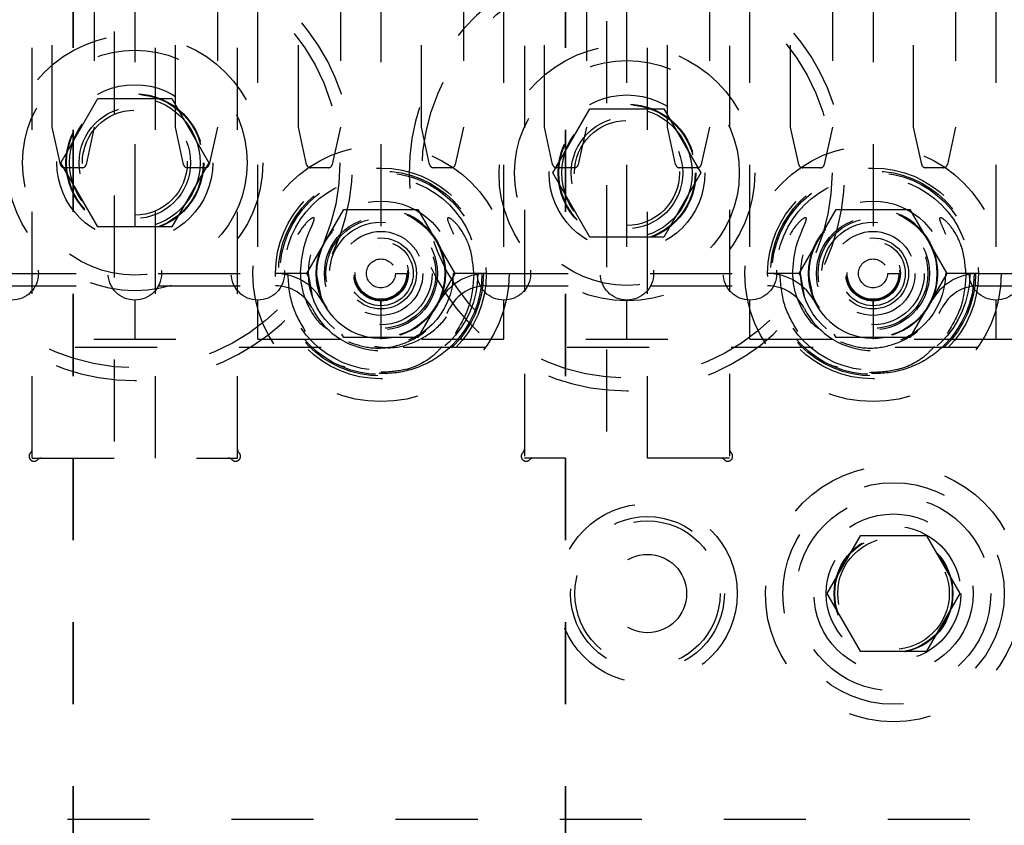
# Model space of a CAD drawing. Header units: inches. Extents: x 1880 to 2363, y -453 to -54.
# Tile 508 of 656: x 1900.437 to 1901.638, y -122.127 to -121.145. Entities that reach past the tile are written whole.
import ezdxf

# ---------------------------------------------------------------- set-up
doc = ezdxf.new("R2010")
doc.units = ezdxf.units.IN
doc.header["$LTSCALE"] = 0.5
doc.header["$MEASUREMENT"] = 0
doc.linetypes.add('HIDDEN', pattern=[0.225, 0.15, -0.075])
doc.linetypes.add('PHANTOM', pattern=[0.25, 0.125, -0.025, 0.025, -0.025, 0.025, -0.025])
doc.layers.add('SID-M-H', color=4, linetype='HIDDEN')

msp = doc.modelspace()

# ---------------------------------------------------------------- linework, layer by layer
at = {"color": 7, "linetype": 'PHANTOM', "lineweight": 35}
for p, q in [((1900.50267, -112.27932), (1900.50267, -129.63932)), ((1901.10267, -112.27932), (1901.10267, -129.63932))]:
    msp.add_line(p, q, dxfattribs=at)
at = {"layer": 'SID-M-H'}
for p, q in [((1900.57767, -120.49682), (1900.57767, -121.42182)), ((1900.72767, -121.42182), (1900.72767, -120.49682)), ((1900.87767, -120.49682), (1900.87767, -121.42182)), ((1901.02767, -121.42182), (1901.02767, -120.49682)), ((1901.17767, -121.42182), (1901.17767, -120.49682)), ((1901.32767, -121.42182), (1901.32767, -120.49682)), ((1901.47767, -120.49682), (1901.47767, -121.42182)), ((1901.62767, -121.42182), (1901.62767, -120.49682)), ((1901.15267, -120.54682), (1901.15267, -121.67932)), ((1901.20267, -121.67932), (1901.20267, -120.54682)), ((1900.55267, -120.55932), (1900.55267, -121.67932)), ((1900.60267, -121.67932), (1900.60267, -120.55932)), ((1900.45267, -121.67932), (1900.45267, -120.57932)), ((1900.70267, -121.67932), (1900.70267, -120.57932)), ((1901.05267, -120.57682), (1901.05267, -121.67932)), ((1901.30267, -120.57682), (1901.30267, -121.67932)), ((1900.47708, -121.27624), (1900.47708, -121.09525)), ((1900.52826, -121.09525), (1900.52826, -121.27624)), ((1900.62708, -121.27624), (1900.62708, -121.09525)), ((1900.67826, -121.09525), (1900.67826, -121.27624)), ((1900.77708, -121.27624), (1900.77708, -121.09525)), ((1900.82826, -121.09525), (1900.82826, -121.27624)), ((1900.92708, -121.27624), (1900.92708, -121.09525)), ((1900.97826, -121.09525), (1900.97826, -121.27624)), ((1901.07708, -121.27624), (1901.07708, -121.09525)), ((1901.12826, -121.09525), (1901.12826, -121.27624)), ((1901.22708, -121.27624), (1901.22708, -121.09525)), ((1901.27826, -121.09525), (1901.27826, -121.27624)), ((1901.37708, -121.27624), (1901.37708, -121.09525)), ((1901.42826, -121.09525), (1901.42826, -121.27624)), ((1901.52708, -121.27624), (1901.52708, -121.09525)), ((1901.57826, -121.09525), (1901.57826, -121.27624)), ((1900.48746, -121.31932), (1900.53256, -121.24119)), ((1900.53256, -121.24119), (1900.62277, -121.24119)), ((1900.62277, -121.24119), (1900.66788, -121.31932)), ((1901.08746, -121.33182), (1901.13256, -121.25369)), ((1901.13256, -121.25369), (1901.22277, -121.25369)), ((1901.22277, -121.25369), (1901.26788, -121.33182)), ((1900.48704, -121.32153), (1900.47708, -121.27624)), ((1900.52826, -121.27624), (1900.51829, -121.32153)), ((1900.63704, -121.32153), (1900.62708, -121.27624)), ((1900.67826, -121.27624), (1900.66829, -121.32153)), ((1900.78704, -121.32153), (1900.77708, -121.27624)), ((1900.82826, -121.27624), (1900.81829, -121.32153)), ((1900.93704, -121.32153), (1900.92708, -121.27624)), ((1900.97826, -121.27624), (1900.96829, -121.32153)), ((1901.08704, -121.32153), (1901.07708, -121.27624)), ((1901.12826, -121.27624), (1901.11829, -121.32153)), ((1901.23704, -121.32153), (1901.22708, -121.27624)), ((1901.27826, -121.27624), (1901.26829, -121.32153)), ((1901.38704, -121.32153), (1901.37708, -121.27624)), ((1901.42826, -121.27624), (1901.41829, -121.32153)), ((1901.53704, -121.32153), (1901.52708, -121.27624)), ((1901.57826, -121.27624), (1901.56829, -121.32153)), ((1900.53256, -121.39744), (1900.48746, -121.31932)), ((1900.51341, -121.32546), (1900.49192, -121.32546)), ((1900.66788, -121.31932), (1900.62277, -121.39744)), ((1900.66341, -121.32546), (1900.64192, -121.32546)), ((1900.81341, -121.32546), (1900.79192, -121.32546)), ((1900.96341, -121.32546), (1900.94192, -121.32546)), ((1901.11341, -121.32546), (1901.09192, -121.32546)), ((1901.26341, -121.32546), (1901.24192, -121.32546)), ((1901.41341, -121.32546), (1901.39192, -121.32546)), ((1901.56341, -121.32546), (1901.54192, -121.32546)), ((1901.13256, -121.40994), (1901.08746, -121.33182)), ((1901.26788, -121.33182), (1901.22277, -121.40994)), ((1900.78748, -121.45432), (1900.83258, -121.37622)), ((1900.83258, -121.37622), (1900.92276, -121.37622)), ((1900.92276, -121.37622), (1900.96785, -121.45432)), ((1901.38748, -121.45432), (1901.43258, -121.37622)), ((1901.43258, -121.37622), (1901.52276, -121.37622)), ((1901.52276, -121.37622), (1901.56785, -121.45432)), ((1900.62277, -121.39744), (1900.53256, -121.39744)), ((1901.22277, -121.40994), (1901.13256, -121.40994)), ((1900.87767, -121.42282), (1900.87767, -121.42282)), ((1901.47767, -121.42282), (1901.47767, -121.42282)), ((1900.40611, -121.45442), (1900.74922, -121.45442)), ((1900.78942, -121.45432), (1900.75442, -121.45432)), ((1900.79023, -121.45908), (1900.78748, -121.45432)), ((1900.79417, -121.48199), (1900.78942, -121.45432)), ((1900.79867, -121.45432), (1900.80468, -121.48455)), ((1900.89528, -121.45432), (1900.90916, -121.45432)), ((1900.91113, -121.45432), (1900.91113, -121.45432)), ((1900.92097, -121.45432), (1900.92097, -121.45432)), ((1900.96785, -121.45432), (1900.92276, -121.53242)), ((1901.00092, -121.45432), (1900.966, -121.45432)), ((1901.00611, -121.45442), (1901.34922, -121.45442)), ((1901.38942, -121.45432), (1901.35442, -121.45432)), ((1901.39023, -121.45908), (1901.38748, -121.45432)), ((1901.39417, -121.48199), (1901.38942, -121.45432)), ((1901.39867, -121.45432), (1901.40468, -121.48455)), ((1901.49528, -121.45432), (1901.50916, -121.45432)), ((1901.51113, -121.45432), (1901.51113, -121.45432)), ((1901.52097, -121.45432), (1901.52097, -121.45432)), ((1901.56785, -121.45432), (1901.52276, -121.53242)), ((1901.60092, -121.45432), (1901.566, -121.45432)), ((1901.60611, -121.45442), (1901.70967, -121.45442)), ((1900.40611, -121.46942), (1900.74922, -121.46942)), ((1901.00611, -121.46942), (1901.34922, -121.46942)), ((1901.60611, -121.46942), (1901.70967, -121.46942)), ((1900.80468, -121.48455), (1900.8072, -121.49003)), ((1901.40468, -121.48455), (1901.4072, -121.49003)), ((1900.57767, -121.48682), (1900.57767, -121.53432)), ((1900.72767, -121.53432), (1900.72767, -121.48682)), ((1900.87767, -121.48682), (1900.87767, -121.53432)), ((1901.02767, -121.53432), (1901.02767, -121.48682)), ((1901.17767, -121.53432), (1901.17767, -121.48682)), ((1901.32767, -121.53432), (1901.32767, -121.48682)), ((1901.47767, -121.48682), (1901.47767, -121.53432)), ((1901.62767, -121.53432), (1901.62767, -121.48682)), ((1900.83258, -121.53242), (1900.83011, -121.52814)), ((1900.92276, -121.53242), (1900.83258, -121.53242)), ((1900.92956, -121.52628), (1900.91113, -121.53558)), ((1901.43258, -121.53242), (1901.43011, -121.52814)), ((1901.52276, -121.53242), (1901.43258, -121.53242)), ((1901.52956, -121.52628), (1901.51113, -121.53558)), ((1899.52767, -121.53432), (1901.62767, -121.53432)), ((1900.3048, -121.54432), (1900.85054, -121.54432)), ((1900.9048, -121.54432), (1901.45054, -121.54432)), ((1901.5048, -121.54432), (1901.63782, -121.54432)), ((1901.62767, -121.53432), (1904.77767, -121.53432)), ((1900.87767, -121.57243), (1900.87767, -121.57243)), ((1901.47767, -121.57243), (1901.47767, -121.57243)), ((1900.45267, -121.67932), (1900.70267, -121.67932)), ((1901.30267, -121.67932), (1901.05267, -121.67932)), ((1901.46207, -121.7741), (1901.42148, -121.84442)), ((1901.54326, -121.7741), (1901.46207, -121.7741)), ((1901.58386, -121.84442), (1901.54326, -121.7741)), ((1901.42148, -121.84442), (1901.46207, -121.91473)), ((1901.54326, -121.91473), (1901.58386, -121.84442)), ((1901.46207, -121.91473), (1901.54326, -121.91473)), ((1898.29567, -122.11942), (1901.70967, -122.11942))]:
    msp.add_line(p, q, dxfattribs=at)
for centre, radius in [((1900.57767, -121.31932), 0.25), ((1901.17767, -121.33182), 0.25), ((1900.57767, -121.31932), 0.156), ((1900.57767, -121.31932), 0.137), ((1901.17767, -121.33182), 0.156), ((1901.17767, -121.33182), 0.137), ((1900.57767, -121.31932), 0.095), ((1900.57767, -121.31932), 0.08397), ((1900.57767, -121.31932), 0.0837), ((1900.57767, -121.31932), 0.08318), ((1900.57767, -121.31932), 0.0795), ((1901.17767, -121.33182), 0.095), ((1900.57767, -121.31932), 0.068), ((1900.57767, -121.31932), 0.06398), ((1901.17767, -121.33182), 0.08397), ((1901.17767, -121.33182), 0.0837), ((1901.17767, -121.33182), 0.08318), ((1901.17767, -121.33182), 0.0795), ((1901.17767, -121.33182), 0.068), ((1901.17767, -121.33182), 0.06398), ((1900.87767, -121.45432), 0.15625), ((1901.47767, -121.45432), 0.15625), ((1900.87767, -121.45432), 0.1285), ((1900.87767, -121.45432), 0.125), ((1901.47767, -121.45432), 0.1285), ((1901.47767, -121.45432), 0.125), ((1900.87767, -121.45432), 0.12325), ((1900.87767, -121.45432), 0.11811), ((1901.47767, -121.45432), 0.12325), ((1901.47767, -121.45432), 0.11811), ((1900.87767, -121.45432), 0.08825), ((1900.87767, -121.45432), 0.07874), ((1900.87767, -121.45432), 0.078), ((1901.47767, -121.45432), 0.08825), ((1901.47767, -121.45432), 0.07874), ((1901.47767, -121.45432), 0.078), ((1900.87767, -121.45432), 0.0689), ((1900.87767, -121.45432), 0.06693), ((1901.47767, -121.45432), 0.0689), ((1901.47767, -121.45432), 0.06693), ((1900.87767, -121.45432), 0.0625), ((1901.47767, -121.45432), 0.0625), ((1900.87767, -121.45432), 0.05118), ((1900.87767, -121.45432), 0.04331), ((1901.47767, -121.45432), 0.05118), ((1901.47767, -121.45432), 0.04331), ((1900.42767, -121.45432), 0.0325), ((1900.57767, -121.45432), 0.0325), ((1900.72767, -121.45432), 0.0325), ((1900.87767, -121.45432), 0.03937), ((1900.87767, -121.45432), 0.03346), ((1900.87767, -121.45432), 0.0325), ((1900.87767, -121.45432), 0.0315), ((1900.87767, -121.45432), 0.0315), ((1901.02767, -121.45432), 0.0325), ((1901.17767, -121.45432), 0.0325), ((1901.32767, -121.45432), 0.0325), ((1901.47767, -121.45432), 0.03937), ((1901.47767, -121.45432), 0.03346), ((1901.47767, -121.45432), 0.0325), ((1901.47767, -121.45432), 0.0315), ((1901.47767, -121.45432), 0.0315), ((1901.62767, -121.45432), 0.0325), ((1900.87767, -121.45432), 0.01761), ((1901.47767, -121.45432), 0.01761), ((1901.50267, -121.84442), 0.15625), ((1901.50267, -121.84442), 0.135), ((1901.20267, -121.84442), 0.10938), ((1901.50267, -121.84442), 0.1186), ((1901.50267, -121.84442), 0.097), ((1901.20267, -121.84442), 0.09375), ((1901.20267, -121.84442), 0.0885), ((1901.50267, -121.84442), 0.082), ((1901.50267, -121.84442), 0.07247), ((1901.50267, -121.84442), 0.0722), ((1901.50267, -121.84442), 0.07168), ((1901.50267, -121.84442), 0.068), ((1901.20267, -121.84442), 0.04775)]:
    msp.add_circle(centre, radius, dxfattribs=at)
for centre, radius, start, end in [((1900.57767, -121.31932), 0.2655, 119.31707, 60.68293), ((1901.17767, -121.33182), 0.2655, 119.31707, 60.68293), ((1900.49192, -121.32046), 0.005, 192.40742, 270), ((1900.51341, -121.32046), 0.005, 270, 347.59258), ((1900.64192, -121.32046), 0.005, 192.40742, 270), ((1900.66341, -121.32046), 0.005, 270, 347.59258), ((1900.79192, -121.32046), 0.005, 192.40742, 270), ((1900.81341, -121.32046), 0.005, 270, 347.59258), ((1900.94192, -121.32046), 0.005, 192.40742, 270), ((1900.96341, -121.32046), 0.005, 270, 347.59258), ((1901.09192, -121.32046), 0.005, 192.40742, 270), ((1901.11341, -121.32046), 0.005, 270, 347.59258), ((1901.24192, -121.32046), 0.005, 192.40742, 270), ((1901.26341, -121.32046), 0.005, 270, 347.59258), ((1901.39192, -121.32046), 0.005, 192.40742, 270), ((1901.41341, -121.32046), 0.005, 270, 347.59258), ((1901.54192, -121.32046), 0.005, 192.40742, 270), ((1901.56341, -121.32046), 0.005, 270, 347.59258), ((1900.87767, -121.45432), 0.079, 206.87743, 180), ((1901.47767, -121.45432), 0.079, 206.87743, 180), ((1900.74922, -121.51942), 0.065, 26.87743, 90), ((1901.00611, -121.51942), 0.065, 90, 153.12257), ((1901.34922, -121.51942), 0.065, 26.87743, 90), ((1901.60611, -121.51942), 0.065, 90, 153.12257), ((1900.74922, -121.51942), 0.05, 26.87743, 90), ((1901.00611, -121.51942), 0.05, 90, 153.12257), ((1901.34922, -121.51942), 0.05, 26.87743, 90), ((1901.60611, -121.51942), 0.05, 90, 153.12257), ((1900.87767, -121.45432), 0.094, 206.87743, 333.12257), ((1901.47767, -121.45432), 0.094, 206.87743, 333.12257), ((1900.45479, -121.67719), 0.006, 132.59227, 317.40773), ((1900.44667, -121.66836), 0.006, 312.59227, 0), ((1900.70054, -121.67719), 0.006, 222.59227, 47.40773), ((1900.70867, -121.66836), 0.006, 180, 227.40773), ((1901.05479, -121.67719), 0.006, 132.59227, 317.40773), ((1901.04667, -121.66836), 0.006, 312.59227, 0), ((1901.30054, -121.67719), 0.006, 222.59227, 47.40773), ((1901.30867, -121.66836), 0.006, 180, 227.40773), ((1900.46362, -121.68532), 0.006, 90, 137.40773), ((1900.69171, -121.68532), 0.006, 42.59227, 90), ((1901.06362, -121.68532), 0.006, 90, 137.40773), ((1901.29171, -121.68532), 0.006, 42.59227, 90)]:
    msp.add_arc(centre, radius, start, end, dxfattribs=at)
for points, knots in [([(1900.77954, -121.45432), (1900.78055, -121.44248), (1900.78205, -121.42477), (1900.7895, -121.40554), (1900.79361, -121.39626), (1900.79556, -121.39161), (1900.79632, -121.38919), (1900.7965, -121.38795), (1900.79645, -121.38728), (1900.79631, -121.38688), (1900.79607, -121.38663), (1900.79578, -121.38648), (1900.79531, -121.38643), (1900.79413, -121.38668), (1900.7904, -121.38885), (1900.78143, -121.39782), (1900.76971, -121.41755), (1900.7646, -121.43906), (1900.76433, -121.45212), (1900.76429, -121.45432)], [0, 0, 0, 0, 0.23796142, 0.35586481, 0.41395627, 0.44300957, 0.45767228, 0.46502019, 0.46814497, 0.47130467, 0.47318958, 0.47507535, 0.47774085, 0.48267955, 0.49891534, 0.56383282, 0.73653813, 0.95560216, 1, 1, 1, 1]), ([(1900.99104, -121.45432), (1900.98998, -121.44307), (1900.98807, -121.42293), (1900.97615, -121.40093), (1900.96657, -121.39014), (1900.96176, -121.38692), (1900.96035, -121.38649), (1900.95986, -121.38643), (1900.95946, -121.38651), (1900.95919, -121.38668), (1900.95899, -121.38696), (1900.95884, -121.38744), (1900.95888, -121.38893), (1900.9607, -121.39421), (1900.96656, -121.40676), (1900.97401, -121.42759), (1900.97519, -121.44529), (1900.97579, -121.45432)], [0, 0, 0, 0, 0.2257023, 0.4042496, 0.4931466, 0.5153527, 0.5191338, 0.5229358, 0.5250771, 0.5272378, 0.5291333, 0.5319246, 0.5373757, 0.5588102, 0.6434775, 0.8183439, 1, 1, 1, 1]), ([(1901.37954, -121.45432), (1901.38055, -121.44248), (1901.38205, -121.42477), (1901.3895, -121.40554), (1901.39361, -121.39626), (1901.39556, -121.39161), (1901.39632, -121.38919), (1901.3965, -121.38795), (1901.39645, -121.38728), (1901.39631, -121.38688), (1901.39607, -121.38663), (1901.39578, -121.38648), (1901.39531, -121.38643), (1901.39413, -121.38668), (1901.3904, -121.38885), (1901.38143, -121.39782), (1901.36971, -121.41755), (1901.3646, -121.43906), (1901.36433, -121.45212), (1901.36429, -121.45432)], [0, 0, 0, 0, 0.23796142, 0.35586481, 0.41395627, 0.44300957, 0.45767228, 0.46502019, 0.46814497, 0.47130467, 0.47318958, 0.47507535, 0.47774085, 0.48267955, 0.49891534, 0.56383282, 0.73653813, 0.95560216, 1, 1, 1, 1]), ([(1901.59104, -121.45432), (1901.58998, -121.44307), (1901.58807, -121.42293), (1901.57615, -121.40093), (1901.56657, -121.39014), (1901.56176, -121.38692), (1901.56035, -121.38649), (1901.55986, -121.38643), (1901.55946, -121.38651), (1901.55919, -121.38668), (1901.55899, -121.38696), (1901.55884, -121.38744), (1901.55888, -121.38893), (1901.5607, -121.39421), (1901.56656, -121.40676), (1901.57401, -121.42759), (1901.57519, -121.44529), (1901.57579, -121.45432)], [0, 0, 0, 0, 0.2257023, 0.4042496, 0.4931466, 0.5153527, 0.5191338, 0.5229358, 0.5250771, 0.5272378, 0.5291333, 0.5319246, 0.5373757, 0.5588102, 0.6434775, 0.8183439, 1, 1, 1, 1]), ([(1900.78588, -121.52499), (1900.77973, -121.5145), (1900.76695, -121.4927), (1900.7652, -121.46743), (1900.76429, -121.45432)], [0, 0, 0, 0, 0.4811833, 1, 1, 1, 1]), ([(1900.77954, -121.45432), (1900.77964, -121.4573), (1900.78006, -121.47068), (1900.78762, -121.49385), (1900.80108, -121.51497), (1900.81266, -121.5222), (1900.81513, -121.52374)], [0, 0, 0, 0, 0.1103256, 0.495314, 0.891973, 1, 1, 1, 1]), ([(1900.83818, -121.53772), (1900.84717, -121.5407), (1900.86615, -121.54699), (1900.89693, -121.54388), (1900.92558, -121.53157), (1900.94842, -121.51061), (1900.96005, -121.48903), (1900.96389, -121.47459), (1900.96505, -121.46819), (1900.96547, -121.46515), (1900.96577, -121.46217), (1900.96594, -121.45993), (1900.96608, -121.45716), (1900.9661, -121.45528), (1900.96611, -121.45432)], [0, 0, 0, 0, 0.1567393, 0.3310772, 0.5021307, 0.6703066, 0.8382693, 0.9026123, 0.9186663, 0.9466697, 0.953668, 0.9686986, 0.983972, 1, 1, 1, 1]), ([(1900.86993, -121.54319), (1900.87659, -121.54409), (1900.89384, -121.54643), (1900.92158, -121.53814), (1900.9487, -121.52033), (1900.96802, -121.49426), (1900.97526, -121.47065), (1900.97569, -121.45729), (1900.97579, -121.45432)], [0, 0, 0, 0, 0.1284288, 0.3324816, 0.5385166, 0.7437376, 0.9429204, 1, 1, 1, 1]), ([(1900.99104, -121.45432), (1900.9901, -121.46741), (1900.98819, -121.4937), (1900.9748, -121.51638), (1900.96809, -121.52776)], [0, 0, 0, 0, 0.4982217, 1, 1, 1, 1]), ([(1901.38588, -121.52499), (1901.37973, -121.5145), (1901.36695, -121.4927), (1901.3652, -121.46743), (1901.36429, -121.45432)], [0, 0, 0, 0, 0.4811833, 1, 1, 1, 1]), ([(1901.37954, -121.45432), (1901.37964, -121.4573), (1901.38006, -121.47068), (1901.38762, -121.49385), (1901.40108, -121.51497), (1901.41266, -121.5222), (1901.41513, -121.52374)], [0, 0, 0, 0, 0.1103256, 0.495314, 0.891973, 1, 1, 1, 1]), ([(1901.43818, -121.53772), (1901.44717, -121.5407), (1901.46615, -121.54699), (1901.49693, -121.54388), (1901.52558, -121.53157), (1901.54842, -121.51061), (1901.56005, -121.48903), (1901.56389, -121.47459), (1901.56505, -121.46819), (1901.56547, -121.46515), (1901.56577, -121.46217), (1901.56594, -121.45993), (1901.56608, -121.45716), (1901.5661, -121.45528), (1901.56611, -121.45432)], [0, 0, 0, 0, 0.1567393, 0.3310772, 0.5021307, 0.6703066, 0.8382693, 0.9026123, 0.9186663, 0.9466697, 0.953668, 0.9686986, 0.983972, 1, 1, 1, 1]), ([(1901.59104, -121.45432), (1901.5901, -121.46741), (1901.58819, -121.4937), (1901.5748, -121.51638), (1901.56809, -121.52776)], [0, 0, 0, 0, 0.4982217, 1, 1, 1, 1]), ([(1900.87767, -121.49369), (1900.87767, -121.49257), (1900.87767, -121.49025), (1900.87767, -121.48761), (1900.87767, -121.48607), (1900.87767, -121.4859), (1900.87767, -121.48581)], [0, 0, 0, 0, 0.2702613, 0.5624294, 0.7897364, 1, 1, 1, 1]), ([(1901.47767, -121.49369), (1901.47767, -121.49257), (1901.47767, -121.49025), (1901.47767, -121.48761), (1901.47767, -121.48607), (1901.47767, -121.4859), (1901.47767, -121.48581)], [0, 0, 0, 0, 0.2702613, 0.5624294, 0.7897364, 1, 1, 1, 1]), ([(1900.96592, -121.54035), (1900.9647, -121.54157), (1900.95384, -121.55241), (1900.92931, -121.56851), (1900.88945, -121.57847), (1900.84995, -121.57368), (1900.82155, -121.56267), (1900.81052, -121.55107), (1900.80848, -121.54892)], [0, 0, 0, 0, 0.02969447, 0.2651226, 0.49656452, 0.72420608, 0.9489615, 1, 1, 1, 1]), ([(1900.95235, -121.54345), (1900.94858, -121.54752), (1900.93595, -121.56116), (1900.90925, -121.57327), (1900.88696, -121.57438), (1900.87767, -121.57484)], [0, 0, 0, 0, 0.1988974, 0.665848, 1, 1, 1, 1]), ([(1901.56592, -121.54035), (1901.5647, -121.54157), (1901.55384, -121.55241), (1901.52931, -121.56851), (1901.48945, -121.57847), (1901.44995, -121.57368), (1901.42155, -121.56267), (1901.41052, -121.55107), (1901.40848, -121.54892)], [0, 0, 0, 0, 0.02969447, 0.2651226, 0.49656452, 0.72420608, 0.9489615, 1, 1, 1, 1]), ([(1901.55235, -121.54345), (1901.54858, -121.54753), (1901.53595, -121.56118), (1901.5078, -121.57373), (1901.48402, -121.57481), (1901.47324, -121.5753)], [0, 0, 0, 0, 0.1888255, 0.6321303, 1, 1, 1, 1]), ([(1900.8339, -121.56814), (1900.83152, -121.56791), (1900.82882, -121.56766), (1900.82666, -121.56617), (1900.82641, -121.56599)], [0, 0, 0, 0, 0.88399939, 1, 1, 1, 1]), ([(1901.4339, -121.56814), (1901.43152, -121.56791), (1901.42882, -121.56766), (1901.42666, -121.56617), (1901.42641, -121.56599)], [0, 0, 0, 0, 0.88399939, 1, 1, 1, 1])]:
    msp.add_open_spline(points, degree=3, knots=knots, dxfattribs=at)

doc.saveas('drawing.dxf')
